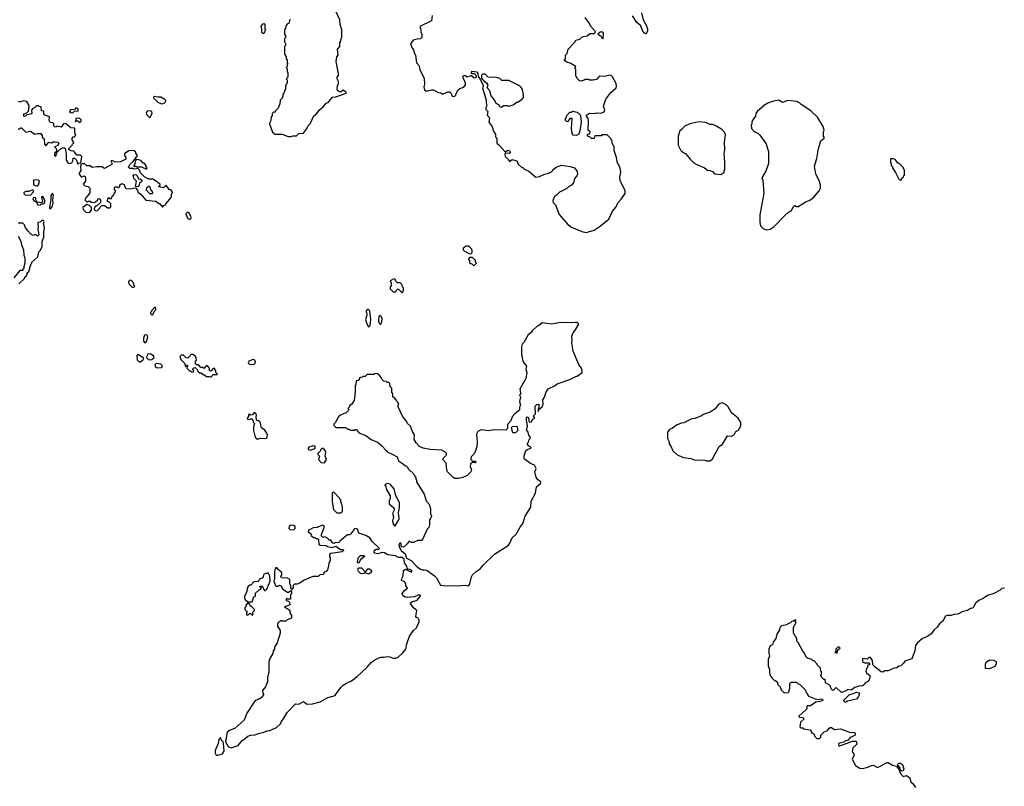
# Model space of a CAD drawing. Extents: x 2086813 to 2278017, y 548126 to 753336.
# Tile 387 of 461: x 2226553 to 2237734, y 659518 to 668218. Entities that reach past the tile are written whole.
import ezdxf

# ---------------------------------------------------------------- set-up
doc = ezdxf.new("R2010")
doc.units = 0

msp = doc.modelspace()

# ---------------------------------------------------------------- linework, layer by layer
at = {"layer": '0CON10XD'}
for points in [[(2229635, 666892), (2229655, 666900), (2229695, 666900), (2229723, 666927), (2229775, 666930), (2229810, 666975), (2229825, 667010), (2229850, 667035), (2229894, 667126), (2229926, 667154), (2229958, 667195), (2230005, 667232), (2230035, 667272), (2230055, 667280), (2230073, 667297), (2230105, 667340), (2230145, 667342), (2230260, 667385), (2230260, 667395), (2230225, 667418), (2230202, 667398), (2230185, 667398), (2230162, 667415), (2230158, 667435), (2230161, 667469), (2230172, 667495), (2230172, 667515), (2230159, 667545), (2230160, 667565), (2230172, 667585), (2230172, 667605), (2230146, 667745), (2230156, 667795), (2230168, 667815), (2230162, 667885), (2230190, 667915), (2230190, 667955), (2230200, 667975), (2230203, 668007), (2230210, 668015), (2230212, 668055), (2230212, 668102), (2230192, 668165), (2230188, 668215), (2230142, 668315)], [(2233616, 668295), (2233632, 668215), (2233669, 668155), (2233684, 668115), (2233682, 668088), (2233668, 668062), (2233655, 668056), (2233635, 668077), (2233608, 668148), (2233560, 668185), (2233511, 668261)], [(2229315, 668060), (2229325, 668070), (2229338, 668072), (2229340, 668095), (2229350, 668105), (2229340, 668115), (2229340, 668165), (2229335, 668170), (2229312, 668168), (2229290, 668145), (2229290, 668135), (2229300, 668125), (2229300, 668075), (2229315, 668060)], [(2229620, 668225), (2229610, 668175), (2229595, 668170), (2229575, 668150), (2229570, 668115), (2229560, 668105), (2229560, 668055), (2229570, 668035), (2229570, 668015), (2229560, 668005), (2229560, 667965), (2229570, 667945), (2229570, 667925), (2229560, 667915), (2229560, 667825), (2229580, 667795), (2229580, 667775), (2229590, 667765), (2229590, 667725), (2229600, 667715), (2229590, 667705), (2229590, 667685), (2229580, 667675), (2229590, 667665), (2229590, 667625), (2229600, 667615), (2229600, 667565), (2229580, 667545), (2229590, 667535), (2229590, 667505), (2229570, 667465), (2229570, 667435), (2229550, 667375), (2229543, 667367), (2229537, 667333), (2229512, 667305), (2229507, 667263), (2229487, 667213), (2229460, 667185), (2229455, 667170), (2229435, 667170), (2229420, 667155), (2229420, 667125), (2229410, 667115), (2229407, 667073), (2229390, 667045), (2229390, 667035), (2229425, 666940), (2229455, 666920), (2229535, 666920), (2229603, 666893), (2229635, 666892)], [(2231239, 668265), (2231230, 668205), (2231098, 668142), (2231103, 668113), (2231110, 668105), (2231110, 668075), (2231120, 668055), (2231120, 668015), (2231105, 668000), (2231065, 667998), (2231020, 667985), (2230990, 667945), (2231010, 667895), (2231027, 667877), (2231033, 667843), (2231048, 667815), (2231058, 667728), (2231090, 667695), (2231098, 667648), (2231148, 667555), (2231152, 667485), (2231142, 667455), (2231152, 667422), (2231165, 667410), (2231185, 667409), (2231235, 667423), (2231253, 667423), (2231305, 667392), (2231335, 667388), (2231355, 667372), (2231415, 667400), (2231435, 667400), (2231448, 667388), (2231465, 667350), (2231492, 667348), (2231507, 667363), (2231508, 667375), (2231530, 667420), (2231552, 667438), (2231595, 667452), (2231615, 667480), (2231616, 667506), (2231588, 667555), (2231588, 667575), (2231594, 667586), (2231615, 667586), (2231635, 667570), (2231683, 667583), (2231715, 667558), (2231740, 667565), (2231742, 667575), (2231728, 667595), (2231715, 667602), (2231693, 667603), (2231683, 667615), (2231688, 667632), (2231747, 667625), (2231756, 667605), (2231758, 667575), (2231787, 667537), (2231788, 667525), (2231812, 667482), (2231817, 667465), (2231810, 667445), (2231852, 667305), (2231850, 667275), (2231858, 667245), (2231848, 667222), (2231848, 667198), (2231870, 667175), (2231862, 667135), (2231880, 667115), (2231888, 667095), (2231880, 667055), (2231915, 667010), (2231927, 666985), (2231928, 666955), (2231957, 666917), (2231958, 666888), (2231972, 666872), (2231970, 666815), (2231995, 666798), (2232065, 666720), (2232095, 666737), (2232115, 666730), (2232127, 666717), (2232112, 666698), (2232075, 666702), (2232062, 666695), (2232068, 666665), (2232100, 666635), (2232115, 666610), (2232145, 666630), (2232200, 666615), (2232215, 666580), (2232255, 666540), (2232265, 666540), (2232285, 666520), (2232335, 666498), (2232415, 666430), (2232455, 666438), (2232505, 666460), (2232560, 666475), (2232600, 666495), (2232605, 666510), (2232644, 666546), (2232705, 666567), (2232805, 666553), (2232855, 666538), (2232882, 666495), (2232888, 666465), (2232880, 666445), (2232854, 666416), (2232842, 666368), (2232819, 666341), (2232785, 666322), (2232765, 666302), (2232685, 666260), (2232650, 666225), (2232625, 666210), (2232609, 666165), (2232611, 666145), (2232636, 666116), (2232679, 666009), (2232781, 665891), (2232820, 665865), (2232935, 665814), (2232985, 665804)], [(2232985, 665804), (2233075, 665830), (2233135, 665868), (2233225, 665938), (2233242, 665955), (2233284, 666046), (2233328, 666095), (2233345, 666140), (2233385, 666180), (2233430, 666245), (2233427, 666277), (2233373, 666393), (2233368, 666435), (2233378, 666485), (2233372, 666532), (2233338, 666605), (2233332, 666655), (2233304, 666734), (2233302, 666775), (2233282, 666815), (2233280, 666845), (2233270, 666855), (2233270, 666865), (2233225, 666910), (2233165, 666910), (2233155, 666900), (2233085, 666900), (2233075, 666870), (2233045, 666870), (2233028, 666888), (2233000, 666895), (2233002, 666918), (2233028, 666922), (2233030, 666945), (2233010, 666965), (2233012, 667075), (2233010, 667095), (2232990, 667125), (2232990, 667135), (2233024, 667156), (2233075, 667152), (2233105, 667162), (2233155, 667158), (2233189, 667171), (2233198, 667195), (2233183, 667235), (2233208, 667315), (2233267, 667393), (2233328, 667445), (2233332, 667465), (2233328, 667495), (2233285, 667570), (2233267, 667587), (2233240, 667585), (2233195, 667572), (2233143, 667577), (2233130, 667570), (2233105, 667540), (2233065, 667530), (2233025, 667530), (2233015, 667540), (2232975, 667540), (2232965, 667530), (2232925, 667520), (2232910, 667525), (2232885, 667550), (2232870, 667585), (2232870, 667655), (2232860, 667665), (2232860, 667675), (2232870, 667685), (2232805, 667723), (2232765, 667737), (2232740, 667755), (2232740, 667765), (2232750, 667775), (2232750, 667815), (2232770, 667835), (2232780, 667885), (2232855, 667960), (2232870, 667985), (2232915, 667998), (2232935, 668018), (2232955, 668028), (2232997, 668033), (2233028, 668062), (2233077, 668063), (2233088, 668072), (2233092, 668085), (2233040, 668140), (2233024, 668175), (2232975, 668244)], [(2233175, 668000), (2233180, 668005), (2233182, 668065), (2233165, 668079), (2233145, 668076), (2233120, 668055), (2233150, 668035), (2233160, 668025), (2233162, 668012), (2233175, 668000)], [(2232025, 667222), (2232010, 667225), (2231993, 667253), (2231965, 667268), (2231945, 667310), (2231908, 667355), (2231892, 667412), (2231862, 667445), (2231872, 667475), (2231862, 667495), (2231834, 667514), (2231803, 667553), (2231802, 667588), (2231810, 667605), (2231834, 667604), (2231868, 667568), (2231965, 667567), (2232000, 667555), (2232025, 667530), (2232105, 667530), (2232225, 667472), (2232242, 667455), (2232258, 667425), (2232272, 667365), (2232270, 667335), (2232246, 667304), (2232205, 667280), (2232195, 667280), (2232165, 667252), (2232105, 667232), (2232095, 667240), (2232048, 667242), (2232025, 667222)], [(2227215, 666580), (2227225, 666590), (2227248, 666592), (2227260, 666665), (2227242, 666682), (2227201, 666681), (2227170, 666725), (2227135, 666728), (2227110, 666745), (2227115, 666760), (2227150, 666795), (2227152, 666808), (2227170, 666815), (2227170, 666825), (2227150, 666855), (2227150, 666875), (2227162, 666888), (2227175, 666890), (2227190, 666915), (2227180, 666925), (2227178, 666988), (2227135, 666990), (2227075, 667040), (2227052, 667038), (2227025, 667000), (2226975, 667010), (2226965, 667000), (2226952, 667002), (2226940, 667015), (2226940, 667035), (2226928, 667048), (2226905, 667050), (2226895, 667060), (2226888, 667075), (2226890, 667115), (2226840, 667135), (2226828, 667148), (2226828, 667178), (2226800, 667185), (2226798, 667228), (2226773, 667233), (2226762, 667242), (2226745, 667240), (2226725, 667220), (2226701, 667209), (2226688, 667192), (2226690, 667155), (2226680, 667145), (2226635, 667140), (2226620, 667125), (2226605, 667120), (2226600, 667125), (2226602, 667148), (2226635, 667160), (2226650, 667175), (2226658, 667195), (2226660, 667245), (2226635, 667290), (2226595, 667298), (2226555, 667282), (2226538, 667288)], [(2228165, 667262), (2228195, 667272), (2228208, 667285), (2228212, 667302), (2228203, 667313), (2228155, 667340), (2228125, 667338), (2228085, 667348), (2228072, 667338), (2228072, 667332), (2228121, 667281), (2228165, 667262)], [(2235035, 665832), (2235075, 665842), (2235120, 665870), (2235245, 665998), (2235285, 666032), (2235313, 666047), (2235345, 666102), (2235355, 666108), (2235375, 666098), (2235395, 666098), (2235474, 666146), (2235525, 666168), (2235572, 666205), (2235632, 666275), (2235648, 666305), (2235648, 666345), (2235632, 666392), (2235592, 666465), (2235578, 666555), (2235606, 666644), (2235623, 666755), (2235652, 666845), (2235690, 666875), (2235690, 666885), (2235680, 666895), (2235680, 666945), (2235688, 666965), (2235677, 667007), (2235613, 667113), (2235538, 667185), (2235427, 667257), (2235405, 667278), (2235375, 667290), (2235275, 667301), (2235215, 667280), (2235175, 667303), (2235112, 667292), (2235055, 667273), (2235011, 667249), (2234928, 667175), (2234912, 667155), (2234910, 667125), (2234878, 667082), (2234868, 667055), (2234867, 667033), (2234860, 667025), (2234862, 666982), (2234895, 666948), (2234935, 666930), (2234953, 666913), (2235028, 666815), (2235057, 666723), (2235057, 666585), (2235025, 666500), (2234982, 666425), (2234992, 666395), (2235002, 666245), (2234957, 666005), (2234958, 665915), (2234965, 665880), (2235000, 665845), (2235035, 665832)], [(2227155, 667162), (2227175, 667180), (2227218, 667182), (2227218, 667208), (2227205, 667210), (2227195, 667220), (2227175, 667200), (2227130, 667195), (2227120, 667175), (2227133, 667163), (2227155, 667162)], [(2228035, 667110), (2228056, 667155), (2228054, 667174), (2228043, 667183), (2228002, 667178), (2227988, 667165), (2227993, 667143), (2228022, 667112), (2228035, 667110)], [(2232875, 666904), (2232838, 666908), (2232826, 666926), (2232821, 666985), (2232828, 667098), (2232802, 667098), (2232775, 667060), (2232762, 667062), (2232750, 667075), (2232750, 667095), (2232760, 667105), (2232762, 667128), (2232802, 667168), (2232825, 667170), (2232835, 667180), (2232885, 667170), (2232920, 667135), (2232930, 667055), (2232913, 666955), (2232902, 666918), (2232875, 666904)], [(2227235, 667050), (2227250, 667065), (2227250, 667085), (2227225, 667100), (2227192, 667098), (2227190, 667070), (2227182, 667068), (2227182, 667062), (2227188, 667062), (2227190, 667070), (2227215, 667070), (2227235, 667050)], [(2234515, 666460), (2234548, 666485), (2234562, 666525), (2234562, 666605), (2234553, 666695), (2234560, 666745), (2234558, 666825), (2234568, 666915), (2234555, 666940), (2234525, 666970), (2234465, 667010), (2234425, 667028), (2234395, 667028), (2234342, 667052), (2234265, 667057), (2234163, 667037), (2234110, 667015), (2234080, 666985), (2234076, 666974), (2234050, 666955), (2234032, 666895), (2234030, 666795), (2234060, 666735), (2234075, 666720), (2234085, 666720), (2234103, 666703), (2234115, 666700), (2234167, 666637), (2234210, 666595), (2234243, 666573), (2234330, 666535), (2234365, 666510), (2234395, 666508), (2234420, 666495), (2234445, 666470), (2234515, 666460)], [(2226535, 666980), (2226555, 666980), (2226565, 666990), (2226575, 666990), (2226623, 666943), (2226675, 666952), (2226725, 666920), (2226755, 666928), (2226795, 666928), (2226808, 666905), (2226810, 666885), (2226830, 666865), (2226834, 666804), (2226845, 666790), (2226855, 666790), (2226885, 666828), (2226915, 666820), (2226935, 666832), (2226955, 666832), (2226987, 666827), (2226997, 666817), (2226985, 666792), (2226950, 666775), (2226967, 666757), (2226970, 666745), (2226970, 666725), (2226950, 666705), (2226950, 666675), (2226955, 666670), (2226968, 666672), (2226970, 666705), (2226982, 666718), (2227024, 666756), (2227055, 666768), (2227068, 666755), (2227080, 666695), (2227080, 666625), (2227100, 666595), (2227117, 666587), (2227145, 666592), (2227158, 666615), (2227160, 666645), (2227175, 666648), (2227185, 666640), (2227198, 666625), (2227215, 666580)], [(2227435, 666050), (2227460, 666075), (2227462, 666088), (2227485, 666110), (2227515, 666110), (2227555, 666082), (2227577, 666083), (2227590, 666095), (2227587, 666127), (2227565, 666150), (2227550, 666155), (2227553, 666187), (2227565, 666200), (2227575, 666190), (2227595, 666190), (2227600, 666205), (2227627, 666233), (2227630, 666255), (2227640, 666265), (2227640, 666275), (2227630, 666285), (2227630, 666315), (2227635, 666320), (2227665, 666320), (2227675, 666310), (2227690, 666325), (2227690, 666345), (2227715, 666358), (2227738, 666348), (2227752, 666312), (2227763, 666303), (2227805, 666300), (2227868, 666308), (2227890, 666285), (2227900, 666255), (2227929, 666239), (2227985, 666170), (2228097, 666157), (2228145, 666130), (2228175, 666090), (2228192, 666108), (2228210, 666115), (2228212, 666128), (2228278, 666205), (2228278, 666235), (2228290, 666265), (2228268, 666288), (2228252, 666292), (2228215, 666340), (2228185, 666310), (2228135, 666320), (2228132, 666328), (2228150, 666335), (2228147, 666347), (2228120, 666375), (2228065, 666410), (2228018, 666408), (2227975, 666430), (2227922, 666482), (2227917, 666507), (2227895, 666530), (2227855, 666520), (2227845, 666530), (2227805, 666530), (2227790, 666545), (2227804, 666576), (2227843, 666607), (2227890, 666675), (2227872, 666705), (2227872, 666715), (2227855, 666730), (2227798, 666732), (2227765, 666710), (2227755, 666710), (2227743, 666697), (2227742, 666675), (2227760, 666655), (2227760, 666635), (2227697, 666603), (2227635, 666600), (2227622, 666612), (2227595, 666620), (2227590, 666615), (2227600, 666595), (2227598, 666575), (2227571, 666559), (2227515, 666528), (2227485, 666547), (2227465, 666550), (2227425, 666550), (2227375, 666540), (2227355, 666560), (2227315, 666560), (2227292, 666582), (2227258, 666582), (2227248, 666572), (2227242, 666545), (2227248, 666505), (2227230, 666475), (2227230, 666465), (2227255, 666430), (2227283, 666447), (2227295, 666440), (2227302, 666415), (2227300, 666385), (2227273, 666353), (2227293, 666333), (2227330, 666325), (2227348, 666305), (2227348, 666255), (2227332, 666225), (2227304, 666196), (2227292, 666175), (2227315, 666150), (2227325, 666150), (2227335, 666160), (2227355, 666160), (2227368, 666148), (2227395, 666142), (2227415, 666150), (2227440, 666175), (2227440, 666185), (2227455, 666190), (2227470, 666175), (2227470, 666145), (2227425, 666100), (2227415, 666100), (2227400, 666075), (2227400, 666065), (2227412, 666052), (2227435, 666050)], [(2227995, 666520), (2228000, 666535), (2227990, 666545), (2227990, 666565), (2227968, 666588), (2227955, 666590), (2227929, 666619), (2227905, 666628), (2227885, 666630), (2227870, 666620), (2227858, 666572), (2227850, 666565), (2227852, 666552), (2227865, 666560), (2227885, 666550), (2227935, 666548), (2227995, 666520)], [(2236565, 666400), (2236572, 666418), (2236590, 666435), (2236590, 666445), (2236600, 666455), (2236600, 666515), (2236590, 666525), (2236588, 666538), (2236535, 666590), (2236525, 666590), (2236515, 666610), (2236495, 666630), (2236475, 666640), (2236445, 666640), (2236440, 666635), (2236440, 666595), (2236450, 666585), (2236450, 666565), (2236460, 666555), (2236468, 666528), (2236500, 666485), (2236535, 666410), (2236545, 666400), (2236565, 666400)], [(2226755, 666330), (2226767, 666343), (2226780, 666385), (2226767, 666397), (2226745, 666402), (2226710, 666395), (2226710, 666345), (2226755, 666330)], [(2227895, 666320), (2227870, 666325), (2227880, 666385), (2227850, 666415), (2227843, 666447), (2227855, 666460), (2227876, 666456), (2227888, 666445), (2227902, 666412), (2227925, 666410), (2227940, 666395), (2227940, 666385), (2227925, 666370), (2227912, 666368), (2227910, 666335), (2227895, 666320)], [(2226675, 666228), (2226710, 666265), (2226706, 666286), (2226655, 666270), (2226623, 666267), (2226600, 666255), (2226600, 666245), (2226615, 666232), (2226675, 666228)], [(2228055, 666240), (2228032, 666242), (2227992, 666285), (2227998, 666312), (2228015, 666330), (2228028, 666328), (2228042, 666282), (2228067, 666257), (2228055, 666240)], [(2226785, 666112), (2226802, 666128), (2226815, 666130), (2226838, 666145), (2226840, 666165), (2226825, 666200), (2226815, 666210), (2226802, 666208), (2226812, 666155), (2226808, 666142), (2226795, 666138), (2226740, 666150), (2226738, 666198), (2226715, 666200), (2226703, 666187), (2226714, 666164), (2226740, 666150), (2226760, 666115), (2226785, 666112)], [(2226905, 666072), (2226922, 666095), (2226932, 666135), (2226930, 666175), (2226937, 666225), (2226925, 666250), (2226908, 666222), (2226908, 666175), (2226890, 666095), (2226890, 666075), (2226905, 666072)], [(2227345, 666030), (2227370, 666055), (2227370, 666085), (2227345, 666108), (2227315, 666120), (2227270, 666085), (2227273, 666063), (2227305, 666032), (2227345, 666030)], [(2226545, 665220), (2226608, 665282), (2226612, 665298), (2226628, 665302), (2226630, 665315), (2226640, 665325), (2226640, 665345), (2226660, 665365), (2226660, 665375), (2226670, 665385), (2226670, 665415), (2226680, 665425), (2226680, 665445), (2226690, 665455), (2226690, 665465), (2226760, 665525), (2226770, 665585), (2226788, 665602), (2226808, 665645), (2226808, 665702), (2226829, 665751), (2226827, 665805), (2226834, 665855), (2226822, 665905), (2226832, 665925), (2226825, 665938), (2226805, 665938), (2226785, 665920), (2226760, 665915), (2226758, 665895), (2226763, 665875), (2226759, 665845), (2226770, 665775), (2226755, 665760), (2226735, 665780), (2226705, 665770), (2226680, 665785), (2226645, 665820), (2226640, 665835), (2226620, 665855), (2226608, 665888), (2226588, 665908), (2226535, 665910)], [(2228485, 665952), (2228500, 665965), (2228497, 665987), (2228475, 666030), (2228455, 666030), (2228440, 666015), (2228443, 666003), (2228462, 665962), (2228485, 665952)], [(2226535, 665760), (2226568, 665705), (2226573, 665663), (2226598, 665605), (2226602, 665545), (2226612, 665515), (2226612, 665455), (2226600, 665415), (2226600, 665395), (2226590, 665385), (2226588, 665372), (2226555, 665370), (2226485, 665290)], [(2231675, 665560), (2231690, 665575), (2231693, 665595), (2231687, 665615), (2231666, 665636), (2231645, 665647), (2231625, 665647), (2231590, 665625), (2231588, 665608), (2231600, 665595), (2231653, 665563), (2231675, 665560)], [(2231715, 665430), (2231740, 665455), (2231730, 665465), (2231730, 665485), (2231695, 665520), (2231662, 665518), (2231650, 665505), (2231650, 665495), (2231660, 665485), (2231662, 665462), (2231675, 665450), (2231688, 665448), (2231705, 665430), (2231715, 665430)], [(2227845, 665180), (2227860, 665195), (2227850, 665205), (2227850, 665225), (2227840, 665235), (2227838, 665248), (2227825, 665250), (2227815, 665260), (2227802, 665258), (2227790, 665245), (2227792, 665222), (2227832, 665182), (2227845, 665180)], [(2230895, 665120), (2230910, 665145), (2230910, 665175), (2230900, 665185), (2230895, 665210), (2230875, 665230), (2230842, 665232), (2230820, 665255), (2230820, 665265), (2230808, 665278), (2230782, 665268), (2230760, 665245), (2230770, 665235), (2230770, 665195), (2230760, 665185), (2230760, 665165), (2230795, 665130), (2230805, 665128), (2230825, 665130), (2230832, 665148), (2230845, 665160), (2230855, 665160), (2230895, 665120)], [(2228065, 664870), (2228082, 664908), (2228100, 664925), (2228095, 664950), (2228085, 664950), (2228050, 664915), (2228050, 664905), (2228040, 664895), (2228042, 664872), (2228065, 664870)], [(2230515, 664734), (2230525, 664738), (2230532, 664748), (2230542, 664815), (2230528, 664915), (2230515, 664928), (2230505, 664928), (2230488, 664912), (2230494, 664865), (2230482, 664815), (2230495, 664765), (2230515, 664734)], [(2230645, 664763), (2230655, 664764), (2230665, 664785), (2230669, 664825), (2230662, 664845), (2230645, 664859), (2230631, 664849), (2230627, 664795), (2230635, 664772), (2230645, 664763)], [(2231525, 661791), (2231615, 661799), (2231645, 661792), (2231655, 661797), (2231666, 661815), (2231684, 661896), (2231695, 661917), (2231738, 661955), (2231783, 661985), (2231820, 662030), (2231945, 662153), (2232100, 662250), (2232123, 662285), (2232144, 662336), (2232191, 662379), (2232235, 662458), (2232268, 662502), (2232295, 662582), (2232358, 662685), (2232360, 662755), (2232409, 662845), (2232423, 662915), (2232468, 662955), (2232470, 662965), (2232466, 662976), (2232437, 662997), (2232417, 663025), (2232404, 663085), (2232417, 663125), (2232401, 663161), (2232355, 663182), (2232285, 663232), (2232281, 663245), (2232281, 663265), (2232301, 663329), (2232315, 663341), (2232360, 663355), (2232358, 663368), (2232335, 663377), (2232318, 663395), (2232318, 663412), (2232332, 663425), (2232340, 663455), (2232350, 663465), (2232350, 663485), (2232333, 663503), (2232327, 663537), (2232310, 663565), (2232318, 663605), (2232308, 663675), (2232310, 663705), (2232315, 663710), (2232330, 663705), (2232333, 663663), (2232345, 663650), (2232366, 663654), (2232382, 663688), (2232398, 663692), (2232400, 663705), (2232390, 663715), (2232390, 663725), (2232410, 663745), (2232405, 663830), (2232425, 663852), (2232448, 663855), (2232448, 663812), (2232440, 663805), (2232442, 663772), (2232452, 663798), (2232485, 663823), (2232498, 663855), (2232493, 663905), (2232512, 663935), (2232530, 663995), (2232555, 664028), (2232635, 664068), (2232655, 664087), (2232800, 664135), (2232875, 664172), (2232885, 664172), (2232940, 664215), (2232938, 664255), (2232903, 664303), (2232838, 664455), (2232823, 664545), (2232828, 664585), (2232822, 664625), (2232838, 664665), (2232870, 664705), (2232892, 664745), (2232900, 664755), (2232898, 664768), (2232885, 664780), (2232865, 664782), (2232825, 664778), (2232695, 664782), (2232595, 664763), (2232485, 664778), (2232445, 664742), (2232431, 664739), (2232374, 664686), (2232363, 664667), (2232327, 664643), (2232278, 664555), (2232258, 664535), (2232250, 664505), (2232250, 664425), (2232258, 664375), (2232272, 664335), (2232308, 664285), (2232302, 664255), (2232312, 664215), (2232302, 664145), (2232232, 664025), (2232242, 663985), (2232240, 663965), (2232230, 663955), (2232240, 663935), (2232230, 663885), (2232240, 663845), (2232228, 663822), (2232230, 663785), (2232181, 663749), (2232145, 663710), (2232130, 663665), (2232092, 663625), (2232092, 663578), (2232075, 663560), (2231936, 663564), (2231875, 663552), (2231795, 663564), (2231754, 663545), (2231739, 663515), (2231749, 663425), (2231743, 663375), (2231732, 663338), (2231715, 663292), (2231681, 663255), (2231677, 663225), (2231695, 663208), (2231725, 663208), (2231738, 663195), (2231725, 663190), (2231695, 663192), (2231672, 663178), (2231667, 663145), (2231683, 663115), (2231675, 663088), (2231634, 663046), (2231585, 663022), (2231535, 663012), (2231495, 663012), (2231475, 663022), (2231410, 663085), (2231402, 663105), (2231398, 663185), (2231360, 663225), (2231360, 663235), (2231375, 663250), (2231380, 663265), (2231395, 663270), (2231400, 663285), (2231400, 663295), (2231380, 663315), (2231343, 663333), (2231215, 663339), (2231135, 663357), (2231094, 663374), (2231056, 663416), (2231034, 663455), (2231036, 663505), (2231013, 663545), (2230992, 663605), (2230958, 663635), (2230945, 663660), (2230905, 663710), (2230850, 663825), (2230850, 663845), (2230858, 663855), (2230845, 663880), (2230830, 663895), (2230830, 663905), (2230805, 663930), (2230790, 663935), (2230790, 663975), (2230780, 663985), (2230780, 664035), (2230760, 664055), (2230758, 664088), (2230745, 664100), (2230725, 664100), (2230715, 664110), (2230690, 664115), (2230665, 664140), (2230660, 664155), (2230639, 664179), (2230615, 664198), (2230595, 664202), (2230575, 664190), (2230498, 664192), (2230475, 664170), (2230455, 664170), (2230445, 664160), (2230422, 664158), (2230410, 664145), (2230408, 664132), (2230397, 664123), (2230375, 664120), (2230370, 664075), (2230362, 664065), (2230362, 663995), (2230352, 663895), (2230324, 663856), (2230300, 663835), (2230300, 663825), (2230280, 663805), (2230290, 663795), (2230287, 663783), (2230265, 663760), (2230195, 663730), (2230175, 663710), (2230137, 663643), (2230122, 663628), (2230122, 663612), (2230145, 663590), (2230255, 663588), (2230275, 663570), (2230295, 663570), (2230305, 663560), (2230355, 663560), (2230363, 663567), (2230377, 663567), (2230405, 663530), (2230485, 663500), (2230544, 663454), (2230615, 663422), (2230660, 663385), (2230720, 663325), (2230725, 663312), (2230790, 663285), (2230840, 663255), (2230855, 663210), (2230910, 663175), (2230933, 663153), (2230945, 663150), (2230960, 663135), (2230960, 663125), (2230995, 663090), (2231010, 663085), (2231020, 663065), (2231040, 663045), (2231040, 663035), (2231050, 663025), (2231050, 663005), (2231060, 662995), (2231060, 662975), (2231148, 662835), (2231168, 662758), (2231200, 662725), (2231207, 662707), (2231220, 662665), (2231220, 662615), (2231228, 662585), (2231208, 662535), (2231208, 662485), (2231198, 662455), (2231182, 662435), (2231132, 662325), (2231115, 662308), (2231075, 662309), (2231025, 662284), (2231004, 662284), (2230975, 662298), (2230955, 662269), (2230922, 662238), (2230905, 662230), (2230894, 662234), (2230887, 662245), (2230887, 662275), (2230875, 662282), (2230865, 662272), (2230860, 662255), (2230864, 662235), (2230887, 662195), (2230931, 662155), (2230947, 662107), (2231000, 662080), (2231065, 662010), (2231105, 661982), (2231125, 661973), (2231145, 661976), (2231175, 661970), (2231265, 661907), (2231287, 661885), (2231332, 661802), (2231395, 661794), (2231495, 661797), (2231525, 661791)], [(2227975, 664552), (2227992, 664565), (2228008, 664615), (2228005, 664630), (2227992, 664642), (2227971, 664639), (2227958, 664605), (2227958, 664568), (2227975, 664552)], [(2227915, 664330), (2227950, 664355), (2227962, 664375), (2227895, 664417), (2227883, 664405), (2227888, 664358), (2227915, 664330)], [(2228027, 664357), (2228055, 664362), (2228080, 664385), (2228072, 664405), (2228041, 664421), (2228015, 664426), (2228008, 664422), (2227993, 664393), (2228001, 664371), (2228027, 664357)], [(2228725, 664160), (2228740, 664175), (2228745, 664190), (2228795, 664190), (2228800, 664195), (2228780, 664215), (2228780, 664235), (2228770, 664245), (2228768, 664258), (2228752, 664258), (2228728, 664232), (2228715, 664230), (2228710, 664235), (2228710, 664265), (2228685, 664290), (2228672, 664288), (2228645, 664260), (2228635, 664270), (2228612, 664272), (2228585, 664300), (2228562, 664302), (2228550, 664315), (2228550, 664345), (2228560, 664355), (2228557, 664377), (2228550, 664395), (2228525, 664418), (2228495, 664420), (2228490, 664405), (2228462, 664378), (2228442, 664382), (2228412, 664412), (2228388, 664412), (2228370, 664395), (2228382, 664362), (2228428, 664318), (2228432, 664282), (2228438, 664282), (2228442, 664298), (2228458, 664298), (2228460, 664285), (2228450, 664275), (2228450, 664265), (2228485, 664230), (2228495, 664230), (2228505, 664220), (2228528, 664222), (2228530, 664235), (2228520, 664245), (2228520, 664255), (2228532, 664268), (2228545, 664270), (2228568, 664248), (2228572, 664232), (2228592, 664212), (2228615, 664210), (2228635, 664190), (2228645, 664190), (2228675, 664170), (2228705, 664170), (2228725, 664160)], [(2229205, 664303), (2229228, 664315), (2229231, 664335), (2229222, 664355), (2229205, 664360), (2229157, 664343), (2229148, 664325), (2229150, 664315), (2229165, 664308), (2229205, 664303)], [(2228115, 664268), (2228165, 664272), (2228170, 664275), (2228170, 664295), (2228157, 664307), (2228102, 664318), (2228088, 664302), (2228092, 664282), (2228115, 664268)], [(2234395, 663210), (2234420, 663235), (2234497, 663373), (2234535, 663400), (2234592, 663495), (2234635, 663493), (2234658, 663502), (2234672, 663515), (2234687, 663543), (2234715, 663560), (2234742, 663608), (2234742, 663645), (2234713, 663695), (2234635, 663758), (2234597, 663825), (2234575, 663848), (2234535, 663868), (2234508, 663862), (2234485, 663848), (2234449, 663801), (2234395, 663762), (2234315, 663738), (2234297, 663723), (2234225, 663692), (2234185, 663688), (2234095, 663642), (2234065, 663638), (2234013, 663617), (2233967, 663583), (2233932, 663568), (2233910, 663535), (2233910, 663465), (2233927, 663427), (2233930, 663405), (2233952, 663372), (2233970, 663325), (2234015, 663282), (2234088, 663248), (2234175, 663238), (2234215, 663222), (2234335, 663220), (2234355, 663210), (2234395, 663210)], [(2229255, 663458), (2229285, 663468), (2229335, 663464), (2229355, 663468), (2229362, 663475), (2229368, 663515), (2229338, 663558), (2229300, 663585), (2229285, 663650), (2229267, 663667), (2229242, 663672), (2229238, 663715), (2229242, 663725), (2229237, 663745), (2229215, 663760), (2229197, 663733), (2229175, 663730), (2229165, 663740), (2229152, 663738), (2229150, 663715), (2229138, 663695), (2229140, 663685), (2229165, 663682), (2229175, 663690), (2229188, 663688), (2229200, 663675), (2229205, 663650), (2229220, 663635), (2229208, 663602), (2229210, 663555), (2229224, 663494), (2229235, 663470), (2229255, 663458)], [(2232185, 663530), (2232155, 663530), (2232138, 663585), (2232145, 663600), (2232198, 663605), (2232210, 663555), (2232185, 663530)], [(2229855, 663334), (2229905, 663350), (2229910, 663355), (2229908, 663378), (2229885, 663380), (2229838, 663365), (2229828, 663355), (2229828, 663345), (2229840, 663335), (2229855, 663334)], [(2230015, 663190), (2230038, 663225), (2230022, 663265), (2230030, 663305), (2230027, 663325), (2230005, 663350), (2229985, 663350), (2229970, 663335), (2229970, 663325), (2229940, 663295), (2229940, 663285), (2229958, 663265), (2229948, 663225), (2229975, 663192), (2230015, 663190)], [(2230815, 662470), (2230856, 662535), (2230861, 662555), (2230854, 662625), (2230865, 662680), (2230868, 662738), (2230826, 662816), (2230805, 662895), (2230759, 662945), (2230727, 662953), (2230700, 662935), (2230712, 662915), (2230720, 662885), (2230760, 662815), (2230760, 662775), (2230750, 662765), (2230750, 662725), (2230806, 662676), (2230807, 662653), (2230788, 662615), (2230797, 662575), (2230788, 662525), (2230793, 662493), (2230815, 662470)], [(2230155, 662620), (2230205, 662622), (2230220, 662635), (2230220, 662645), (2230218, 662685), (2230208, 662735), (2230200, 662745), (2230200, 662765), (2230190, 662775), (2230190, 662785), (2230115, 662860), (2230100, 662845), (2230100, 662745), (2230118, 662658), (2230155, 662620)], [(2228955, 659954), (2229035, 659982), (2229081, 660039), (2229115, 660060), (2229143, 660087), (2229175, 660098), (2229225, 660102), (2229275, 660122), (2229315, 660128), (2229365, 660148), (2229395, 660152), (2229470, 660185), (2229514, 660226), (2229522, 660248), (2229548, 660282), (2229590, 660355), (2229685, 660453), (2229725, 660448), (2229775, 660479), (2229815, 660448), (2229878, 660452), (2229964, 660476), (2230052, 660525), (2230126, 660544), (2230140, 660555), (2230200, 660640), (2230228, 660665), (2230265, 660690), (2230322, 660715), (2230386, 660764), (2230495, 660867), (2230545, 660922), (2230585, 660952), (2230625, 660972), (2230655, 660982), (2230687, 660983), (2230725, 660990), (2230755, 660988), (2230795, 660972), (2230825, 660972), (2230850, 660985), (2230906, 661034), (2230940, 661075), (2230948, 661135), (2230979, 661221), (2231024, 661286), (2231058, 661315), (2231088, 661385), (2231088, 661405), (2231078, 661425), (2231058, 661435), (2231053, 661445), (2231062, 661512), (2231024, 661544), (2230988, 661595), (2231005, 661613), (2231065, 661630), (2231108, 661685), (2231085, 661689), (2231035, 661668), (2230955, 661660), (2230932, 661665), (2230904, 661684), (2230898, 661705), (2230922, 661738), (2230958, 661765), (2230940, 661795), (2230940, 661815), (2230930, 661825), (2230928, 661838), (2230890, 661855), (2230893, 661877), (2230908, 661905), (2230912, 661965), (2230925, 661980), (2230935, 661982), (2230995, 661953), (2231007, 661953), (2231006, 661965), (2230975, 661982), (2230965, 661980), (2230952, 661992), (2230948, 662015), (2230923, 662055), (2230920, 662095), (2230898, 662115), (2230855, 662113), (2230822, 662132), (2230734, 662144), (2230695, 662168), (2230675, 662172), (2230615, 662157), (2230586, 662165), (2230578, 662175), (2230582, 662198), (2230602, 662208), (2230632, 662208), (2230638, 662218), (2230556, 662296), (2230528, 662338), (2230484, 662364), (2230405, 662390), (2230388, 662435), (2230372, 662442), (2230355, 662440), (2230309, 662381), (2230295, 662370), (2230275, 662370), (2230190, 662300), (2230180, 662285), (2230135, 662280), (2230125, 662272), (2230108, 662278), (2230085, 662310), (2230065, 662310), (2230056, 662326), (2230035, 662342), (2230015, 662348), (2229995, 662342), (2229980, 662355), (2229980, 662375), (2230012, 662455), (2230010, 662475), (2229995, 662480), (2229927, 662453), (2229885, 662452), (2229845, 662430), (2229835, 662430), (2229830, 662405), (2229868, 662378), (2229860, 662365), (2229895, 662340), (2229905, 662340), (2229915, 662330), (2229935, 662330), (2229945, 662320), (2229952, 662265), (2229966, 662256), (2230032, 662252), (2230048, 662238), (2230105, 662227), (2230145, 662242), (2230195, 662207), (2230225, 662206), (2230232, 662195), (2230215, 662180), (2230085, 662160), (2230072, 662148), (2230070, 662125), (2230080, 662115), (2230080, 662085), (2230063, 662047), (2230058, 662002), (2230050, 661975), (2230028, 661952), (2230012, 661948), (2230005, 661920), (2229963, 661917), (2229942, 661898), (2229883, 661897), (2229783, 661857), (2229735, 661822), (2229705, 661810), (2229675, 661810), (2229660, 661795), (2229657, 661773), (2229645, 661750), (2229633, 661763), (2229632, 661792), (2229620, 661815), (2229620, 661865), (2229595, 661878), (2229532, 661882), (2229520, 661895), (2229520, 661905), (2229530, 661915), (2229530, 661945), (2229494, 661974), (2229475, 662000), (2229462, 661998), (2229453, 661987), (2229447, 661955), (2229447, 661875), (2229438, 661845), (2229457, 661797), (2229468, 661788), (2229485, 661788), (2229505, 661800), (2229518, 661798), (2229542, 661755), (2229595, 661720), (2229605, 661720), (2229635, 661740), (2229640, 661735), (2229640, 661705), (2229630, 661695), (2229628, 661642), (2229595, 661640), (2229585, 661650), (2229580, 661645), (2229580, 661625), (2229605, 661620), (2229618, 661608), (2229622, 661578), (2229605, 661568), (2229560, 661555), (2229620, 661515), (2229620, 661485), (2229640, 661455), (2229640, 661425), (2229592, 661408), (2229575, 661390), (2229535, 661390), (2229525, 661400), (2229515, 661390), (2229502, 661388), (2229480, 661365), (2229480, 661335), (2229510, 661285), (2229510, 661255), (2229478, 661145), (2229448, 661095), (2229448, 661075), (2229432, 661055), (2229428, 661025), (2229393, 660967), (2229382, 660925), (2229383, 660817), (2229367, 660753), (2229367, 660705), (2229344, 660646), (2229312, 660605), (2229314, 660574), (2229322, 660565), (2229322, 660555), (2229301, 660525), (2229279, 660511), (2229227, 660493), (2229132, 660348), (2229103, 660267), (2229001, 660179), (2228935, 660152), (2228909, 660131), (2228892, 660022), (2228919, 659969), (2228955, 659954)], [(2229665, 662430), (2229680, 662445), (2229680, 662465), (2229668, 662478), (2229625, 662480), (2229612, 662468), (2229610, 662445), (2229622, 662432), (2229665, 662430)], [(2230395, 662050), (2230390, 662065), (2230402, 662115), (2230425, 662136), (2230466, 662136), (2230467, 662125), (2230422, 662088), (2230405, 662052), (2230395, 662050)], [(2229145, 661610), (2229195, 661612), (2229212, 661668), (2229230, 661675), (2229232, 661708), (2229272, 661748), (2229288, 661752), (2229300, 661765), (2229282, 661782), (2229282, 661788), (2229308, 661788), (2229335, 661740), (2229345, 661740), (2229360, 661755), (2229398, 661845), (2229393, 661903), (2229375, 661940), (2229330, 661925), (2229323, 661917), (2229320, 661895), (2229305, 661880), (2229272, 661868), (2229270, 661855), (2229258, 661842), (2229212, 661838), (2229178, 661802), (2229165, 661800), (2229148, 661785), (2229138, 661765), (2229132, 661725), (2229107, 661675), (2229107, 661655), (2229115, 661638), (2229145, 661610)], [(2230515, 661927), (2230475, 661940), (2230445, 661928), (2230425, 661933), (2230400, 661955), (2230392, 661985), (2230405, 661997), (2230435, 661997), (2230475, 661950), (2230485, 661952), (2230506, 661984), (2230525, 661987), (2230548, 661965), (2230549, 661955), (2230535, 661935), (2230515, 661927)], [(2237735, 661767), (2237705, 661761), (2237687, 661743), (2237616, 661704), (2237545, 661684), (2237495, 661649), (2237445, 661626), (2237412, 661598), (2237375, 661541), (2237350, 661535), (2237315, 661514), (2237255, 661497), (2237205, 661470), (2237165, 661468), (2237125, 661457), (2237085, 661457), (2237065, 661448), (2237035, 661392), (2236997, 661363), (2236972, 661325), (2236938, 661295), (2236898, 661245), (2236855, 661213), (2236806, 661194), (2236745, 661143), (2236726, 661114), (2236717, 661055), (2236684, 660966), (2236603, 660937), (2236590, 660915), (2236560, 660885), (2236535, 660882), (2236515, 660862), (2236485, 660858), (2236415, 660830), (2236375, 660828), (2236355, 660812), (2236335, 660818), (2236269, 660869), (2236242, 660895), (2236237, 660945), (2236215, 660978), (2236195, 660978), (2236175, 660962), (2236122, 660968), (2236125, 660932), (2236148, 660918), (2236195, 660920), (2236210, 660905), (2236182, 660888), (2236180, 660865), (2236170, 660855), (2236160, 660825), (2236170, 660805), (2236212, 660772), (2236198, 660725), (2236185, 660708), (2236155, 660692), (2236146, 660674), (2236125, 660659), (2236084, 660656), (2236035, 660640), (2235995, 660610), (2235955, 660618), (2235937, 660603), (2235885, 660582), (2235825, 660640), (2235795, 660610), (2235785, 660610), (2235768, 660625), (2235755, 660660), (2235702, 660692), (2235698, 660728), (2235685, 660730), (2235660, 660755), (2235652, 660775), (2235660, 660785), (2235660, 660815), (2235650, 660825), (2235648, 660858), (2235610, 660895), (2235610, 660905), (2235575, 660940), (2235565, 660940), (2235550, 660955), (2235508, 660968), (2235484, 660984), (2235465, 661030), (2235445, 661050), (2235395, 661150), (2235380, 661165), (2235380, 661195), (2235370, 661205), (2235370, 661215), (2235352, 661232), (2235350, 661245), (2235340, 661255), (2235340, 661325), (2235370, 661375), (2235360, 661385), (2235360, 661400), (2235368, 661402), (2235368, 661408), (2235362, 661408), (2235360, 661400), (2235345, 661400), (2235335, 661390), (2235322, 661388), (2235308, 661372), (2235275, 661360), (2235265, 661350), (2235205, 661340), (2235185, 661320), (2235180, 661295), (2235150, 661245), (2235140, 661195), (2235110, 661155), (2235100, 661125), (2235083, 661117)], [(2229195, 661460), (2229200, 661465), (2229200, 661495), (2229218, 661512), (2229220, 661525), (2229190, 661555), (2229170, 661565), (2229165, 661580), (2229145, 661600), (2229120, 661575), (2229120, 661555), (2229110, 661545), (2229110, 661525), (2229140, 661495), (2229130, 661485), (2229130, 661465), (2229145, 661460), (2229162, 661478), (2229175, 661480), (2229195, 661460)], [(2235083, 661117), (2235075, 661110), (2235060, 661075), (2235060, 661025), (2235068, 660995), (2235052, 660955), (2235052, 660885), (2235068, 660845), (2235068, 660805), (2235073, 660783), (2235095, 660750), (2235125, 660720), (2235135, 660720), (2235158, 660698), (2235160, 660675), (2235188, 660648), (2235202, 660612), (2235235, 660580), (2235278, 660582), (2235290, 660595), (2235290, 660615), (2235300, 660625), (2235300, 660685), (2235315, 660700), (2235375, 660700), (2235392, 660682), (2235408, 660678), (2235478, 660608), (2235480, 660585), (2235498, 660568), (2235500, 660555), (2235512, 660542), (2235585, 660510), (2235625, 660502), (2235655, 660510), (2235668, 660505), (2235672, 660495), (2235645, 660480), (2235595, 660473), (2235535, 660432), (2235495, 660430), (2235490, 660425), (2235492, 660398), (2235482, 660385), (2235402, 660315), (2235403, 660303), (2235445, 660300), (2235460, 660285), (2235420, 660245), (2235412, 660192), (2235425, 660180), (2235445, 660180), (2235455, 660170), (2235528, 660158), (2235540, 660145), (2235542, 660132), (2235570, 660115), (2235582, 660082), (2235605, 660060), (2235635, 660060), (2235650, 660075), (2235652, 660098), (2235690, 660135), (2235725, 660152), (2235745, 660178), (2235765, 660188), (2235805, 660163), (2235875, 660170), (2235975, 660133), (2236005, 660128), (2236032, 660132), (2236041, 660115), (2236035, 660094), (2235985, 660070), (2235960, 660040), (2235925, 660030), (2235912, 660018), (2235878, 660012), (2235852, 660005), (2235854, 659974), (2236010, 660030), (2236050, 660030), (2236060, 659995), (2236013, 659955), (2236008, 659908), (2236027, 659887), (2236028, 659875), (2236008, 659825), (2236044, 659754), (2236073, 659733), (2236095, 659723), (2236125, 659721), (2236185, 659733), (2236225, 659753), (2236245, 659756), (2236295, 659730), (2236405, 659788), (2236415, 659788), (2236465, 659758), (2236510, 659745), (2236540, 659705), (2236550, 659665), (2236585, 659630), (2236625, 659640), (2236660, 659615), (2236673, 659565), (2236692, 659552), (2236727, 659505)], [(2235835, 661030), (2235842, 661068), (2235870, 661085), (2235855, 661100), (2235842, 661098), (2235820, 661075), (2235820, 661045), (2235810, 661035), (2235835, 661030)], [(2237565, 660851), (2237520, 660855), (2237520, 660905), (2237528, 660925), (2237565, 660952), (2237615, 660948), (2237640, 660935), (2237640, 660905), (2237625, 660876), (2237565, 660851)], [(2235925, 660470), (2235912, 660495), (2235974, 660556), (2236054, 660586), (2236088, 660578), (2236080, 660535), (2236054, 660506), (2235955, 660482), (2235935, 660472), (2235925, 660470)], [(2228785, 659870), (2228805, 659872), (2228855, 659887), (2228874, 659915), (2228869, 660009), (2228864, 660024), (2228842, 660045), (2228835, 660070), (2228815, 660050), (2228806, 660004), (2228773, 659925), (2228773, 659895), (2228785, 659870)], [(2236565, 659690), (2236552, 659702), (2236550, 659725), (2236522, 659765), (2236535, 659782), (2236555, 659779), (2236578, 659765), (2236592, 659715), (2236585, 659692), (2236565, 659690)]]:
    msp.add_lwpolyline(points, dxfattribs=at)

doc.saveas('drawing.dxf')
